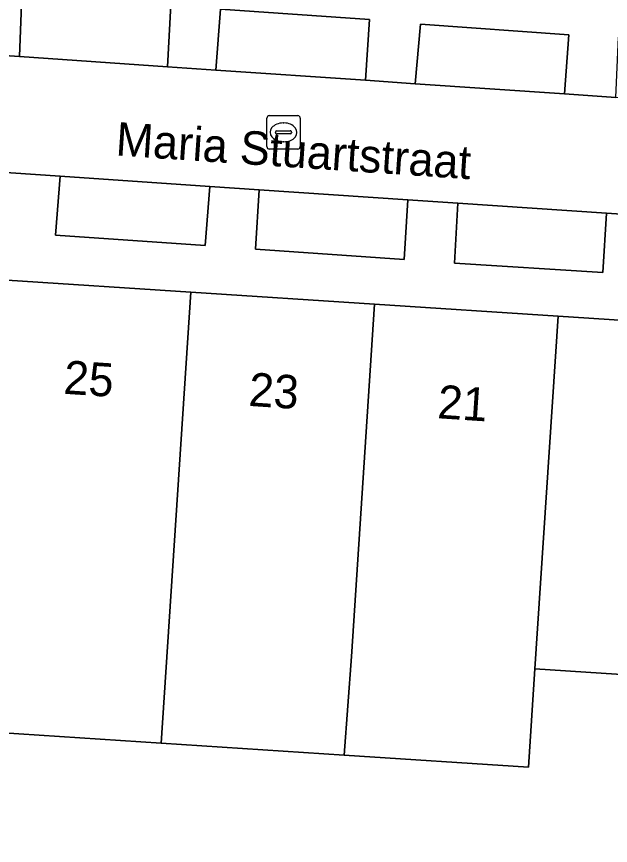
# Model space of a CAD drawing. Extents: x 159960 to 160866, y 382700 to 383354.
# Drawn here: x 160662.11 to 160679.86, y 382866.16 to 382890.94 of the extents above; entities that cross this region are included whole.
import ezdxf

# ---------------------------------------------------------------- set-up
doc = ezdxf.new("R2010")
doc.units = 0
for name, color, linetype in [('IMGEO_Erf', 7, 'Continuous'), ('IMGEO_Groenvoorziening', 7, 'Continuous'), ('IMGEO_Kolk', 7, 'Continuous'), ('IMGEO_Openbare_ruimte_label', 7, 'Continuous'), ('IMGEO_Pand', 7, 'Continuous'), ('IMGEO_Pand_nummerreeks', 7, 'Continuous'), ('IMGEO_Parkeervlak_open', 7, 'Continuous'), ('IMGEO_Rijbaan_lokaal_open', 7, 'Continuous'), ('IMGEO_Voetpad_open', 7, 'Continuous')]:
    doc.layers.add(name, color=color, linetype=linetype)

msp = doc.modelspace()

# ---------------------------------------------------------------- linework, layer by layer
at = {"layer": 'IMGEO_Erf'}
msp.add_lwpolyline([(160688.231, 382862.889), (160688.73, 382870.716), (160683.091, 382871.086), (160677.602, 382871.446), (160677.408, 382868.499), (160671.903, 382868.86), (160666.431, 382869.219), (160660.946, 382869.579), (160655.464, 382869.938), (160649.881, 382870.278), (160649.387, 382862.149)], dxfattribs=at)
at = {"layer": 'IMGEO_Groenvoorziening'}
msp.add_lwpolyline([(160672.537, 382889.036), (160672.661, 382890.85), (160668.204, 382891.158), (160668.062, 382889.342)], close=True, dxfattribs=at)
at = {"layer": 'IMGEO_Kolk'}
for p, q in [((160669.587, 382887.054), (160669.587, 382887.906)), ((160669.662, 382887.98), (160670.514, 382887.98)), ((160670.588, 382887.906), (160670.588, 382887.054)), ((160670.075, 382887.76), (160670.1, 382887.76)), ((160669.846, 382887.474), (160669.846, 382887.486)), ((160670.284, 382887.437), (160669.886, 382887.437)), ((160669.889, 382887.523), (160670.287, 382887.523)), ((160670.33, 382887.486), (160670.33, 382887.474)), ((160670.098, 382887.2), (160670.073, 382887.2)), ((160670.514, 382886.98), (160669.662, 382886.98))]:
    msp.add_line(p, q, dxfattribs=at)
for points in [[(160669.587, 382887.054), (160669.587, 382887.906)], [(160669.662, 382887.98), (160670.514, 382887.98)], [(160670.588, 382887.906), (160670.588, 382887.054)], [(160670.514, 382886.98), (160669.662, 382886.98)]]:
    msp.add_lwpolyline(points, dxfattribs=at)
for centre, radius, start, end in [((160669.664, 382887.904), 0.0765, 91.552, 178.448), ((160669.664, 382887.904), 0.0765, 91.552, 178.448), ((160670.512, 382887.904), 0.0765, 1.552, 88.448), ((160670.512, 382887.904), 0.0765, 1.552, 88.448), ((160669.886, 382887.483), 0.0403, 85.8775, 175.7526), ((160669.883, 382887.473), 0.0366, 178.938, 274.7102), ((160670.287, 382887.48), 0.043, 264.8664, 352.4533), ((160670.291, 382887.485), 0.0386, 1.7309, 96.639), ((160669.664, 382887.056), 0.0765, 181.552, 268.448), ((160669.664, 382887.056), 0.0765, 181.552, 268.448), ((160670.512, 382887.056), 0.0765, 271.552, 358.448), ((160670.512, 382887.056), 0.0765, 271.552, 358.448)]:
    msp.add_arc(centre, radius, start, end, dxfattribs=at)
for centre, major_axis, ratio, start_param, end_param in [((160670.074, 382887.48), (-0.387, 0.002), 0.722429, 4.712389, 7.853982), ((160670.099, 382887.48), (-0.39, 0.002), 0.717154, 1.570796, 4.712389)]:
    msp.add_ellipse(centre, major_axis=major_axis, ratio=ratio, start_param=start_param, end_param=end_param, dxfattribs=at)
at = {"layer": 'IMGEO_Pand'}
for points in [[(160661.83, 382883.064), (160661.139, 382872.527), (160660.946, 382869.579), (160666.431, 382869.219), (160667.318, 382882.704)], [(160672.806, 382882.343), (160667.318, 382882.704), (160666.431, 382869.219), (160671.903, 382868.86), (160672.114, 382871.807)], [(160678.294, 382881.983), (160672.806, 382882.343), (160672.114, 382871.807), (160671.903, 382868.86), (160677.408, 382868.499), (160677.602, 382871.446)], [(160683.783, 382881.623), (160678.294, 382881.983), (160677.602, 382871.446), (160683.091, 382871.086)]]:
    msp.add_lwpolyline(points, close=True, dxfattribs=at)
at = {"layer": 'IMGEO_Parkeervlak_open'}
for points in [[(160666.619, 382889.441), (160666.722, 382891.292), (160662.264, 382891.576), (160662.19, 382889.744)], [(160674.026, 382888.934), (160678.484, 382888.629), (160678.618, 382890.398), (160674.179, 382890.717)], [(160663.411, 382886.166), (160663.27, 382884.411), (160667.748, 382884.099), (160667.882, 382885.863)], [(160673.806, 382885.462), (160669.361, 382885.763), (160669.246, 382883.987), (160673.693, 382883.677)], [(160675.298, 382885.361), (160675.201, 382883.574), (160679.627, 382883.288), (160679.744, 382885.06)]]:
    msp.add_lwpolyline(points, close=True, dxfattribs=at)
at = {"layer": 'IMGEO_Rijbaan_lokaal_open'}
msp.add_lwpolyline([(160660.45, 382886.366), (160663.411, 382886.166), (160667.882, 382885.863), (160669.361, 382885.763), (160673.806, 382885.462), (160675.298, 382885.361), (160679.744, 382885.06), (160686.085, 382884.631), (160686.312, 382888.093), (160684.422, 382888.222), (160680.022, 382888.524), (160678.484, 382888.629), (160674.026, 382888.934), (160672.537, 382889.036), (160668.062, 382889.342), (160666.619, 382889.441), (160662.19, 382889.744), (160660.669, 382889.848)], dxfattribs=at)
at = {"layer": 'IMGEO_Voetpad_open'}
for points in [[(160660.669, 382889.848), (160662.19, 382889.744), (160662.264, 382891.576)], [(160666.722, 382891.292), (160666.619, 382889.441), (160668.062, 382889.342), (160668.204, 382891.158), (160672.661, 382890.85), (160672.537, 382889.036), (160674.026, 382888.934), (160674.179, 382890.717), (160678.618, 382890.398), (160678.484, 382888.629), (160680.022, 382888.524), (160680.104, 382890.321), (160684.545, 382889.947), (160684.422, 382888.222), (160686.312, 382888.093), (160686.339, 382888.502), (160689.202, 382888.306), (160689.175, 382887.896), (160690.784, 382887.786), (160690.936, 382889.564), (160695.375, 382889.288), (160695.238, 382887.483), (160707.389, 382886.652)], [(160696.538, 382883.922), (160695.046, 382884.023), (160694.962, 382882.222), (160690.489, 382882.556), (160690.605, 382884.325), (160688.948, 382884.437), (160688.921, 382884.028), (160686.058, 382884.222), (160686.085, 382884.631), (160679.744, 382885.06), (160679.627, 382883.288), (160675.201, 382883.574), (160675.298, 382885.361), (160673.806, 382885.462), (160673.693, 382883.677), (160669.246, 382883.987), (160669.361, 382885.763), (160667.882, 382885.863), (160667.748, 382884.099), (160663.27, 382884.411), (160663.411, 382886.166), (160660.45, 382886.366)], [(160661.83, 382883.064), (160667.318, 382882.704), (160672.806, 382882.343), (160678.294, 382881.983), (160683.783, 382881.623), (160689.421, 382881.253), (160690.319, 382881.194), (160695.945, 382880.819), (160701.42, 382880.454), (160706.895, 382880.089), (160712.37, 382879.724), (160717.845, 382879.359), (160723.32, 382878.994)]]:
    msp.add_lwpolyline(points, dxfattribs=at)

# ---------------------------------------------------------------- texts
at = {"layer": 'IMGEO_Openbare_ruimte_label'}
msp.add_text('Maria Stuartstraat', height=1, rotation=356.1593, dxfattribs=at).set_placement((160665.052, 382886.791))
at = {"layer": 'IMGEO_Pand_nummerreeks'}
for s, rotation, p in [('25', 356.2451, (160663.493, 382879.667)), ('23', 356.2451, (160669.024, 382879.304)), ('21', 356.2471, (160674.668, 382878.935))]:
    msp.add_text(s, height=1, rotation=rotation, dxfattribs=at).set_placement(p)

doc.saveas('drawing.dxf')
